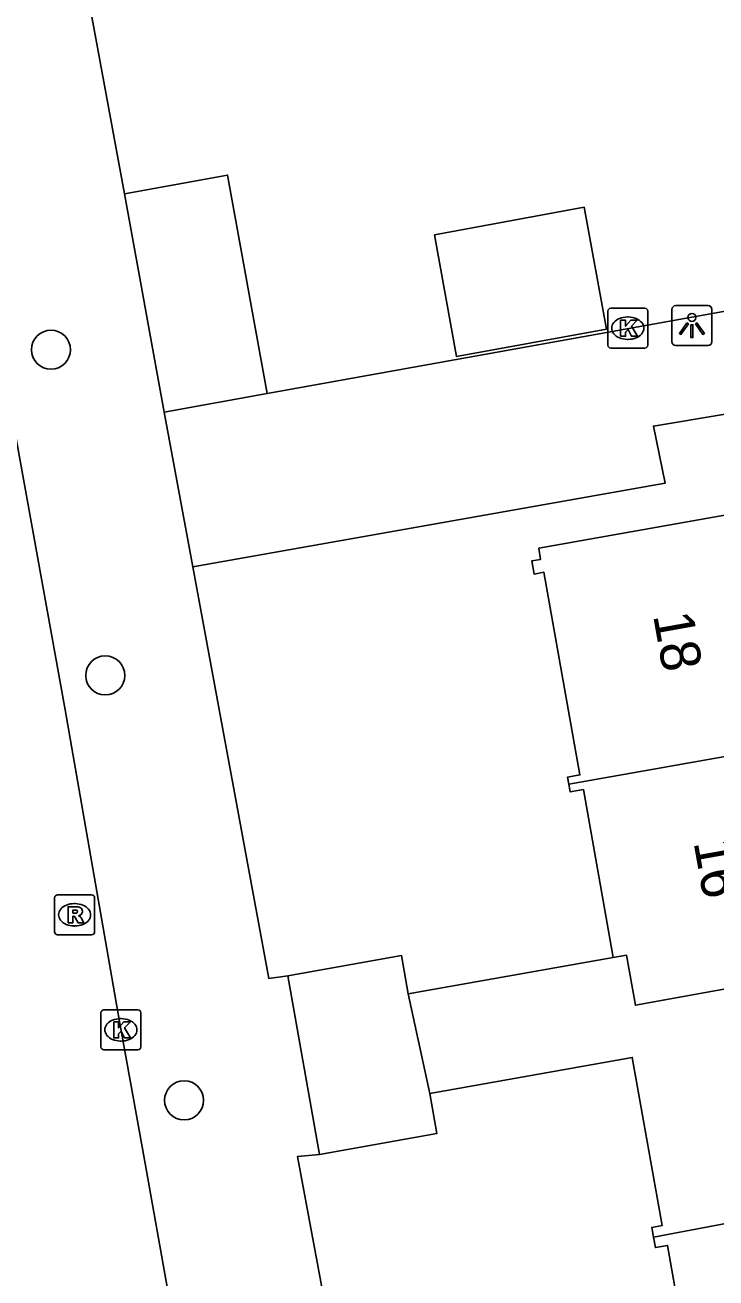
# Model space of a CAD drawing. Extents: x 157793 to 159380, y 380882 to 382313.
# Drawn here: x 158315.47 to 158332.75, y 381314.27 to 381345.58 of the extents above; entities that cross this region are included whole.
import ezdxf

# ---------------------------------------------------------------- set-up
doc = ezdxf.new("R2010")
doc.units = 0
for name, color, linetype in [('IMGEO_Boom', 7, 'Continuous'), ('IMGEO_Kolk', 7, 'Continuous'), ('IMGEO_Lichtpunt', 7, 'Continuous'), ('IMGEO_Pand', 7, 'Continuous'), ('IMGEO_Pand_nummerreeks', 7, 'Continuous'), ('IMGEO_Rijbaan_lokaal_open', 7, 'Continuous'), ('IMGEO_Rioolput', 7, 'Continuous'), ('IMGEO_Voetpad_open', 7, 'Continuous')]:
    doc.layers.add(name, color=color, linetype=linetype)

msp = doc.modelspace()

# ---------------------------------------------------------------- linework, layer by layer
at = {"layer": 'IMGEO_Boom'}
for centre in [(158316.118, 381337.467), (158317.476, 381329.327), (158319.448, 381318.709)]:
    msp.add_circle(centre, 0.489, dxfattribs=at)
at = {"layer": 'IMGEO_Kolk'}
for p, q in [((158330.047, 381337.579), (158330.047, 381338.431)), ((158330.122, 381338.505), (158330.974, 381338.505)), ((158331.048, 381338.431), (158331.048, 381337.579)), ((158330.535, 381338.285), (158330.56, 381338.285)), ((158330.974, 381337.505), (158330.122, 381337.505)), ((158330.558, 381337.725), (158330.533, 381337.725)), ((158317.366, 381320.044), (158317.366, 381320.896)), ((158317.441, 381320.97), (158318.293, 381320.97)), ((158318.367, 381320.896), (158318.367, 381320.044)), ((158317.854, 381320.75), (158317.879, 381320.75)), ((158318.293, 381319.97), (158317.441, 381319.97)), ((158317.877, 381320.19), (158317.852, 381320.19))]:
    msp.add_line(p, q, dxfattribs=at)
for points in [[(158330.047, 381337.579), (158330.047, 381338.431)], [(158330.122, 381338.505), (158330.974, 381338.505)], [(158331.048, 381338.431), (158331.048, 381337.579)], [(158330.368, 381338.205), (158330.491, 381338.205), (158330.491, 381338.054), (158330.621, 381338.205), (158330.785, 381338.205), (158330.639, 381338.054), (158330.792, 381337.805), (158330.64, 381337.805), (158330.555, 381337.969), (158330.491, 381337.902), (158330.491, 381337.805), (158330.368, 381337.805), (158330.368, 381338.205)], [(158330.974, 381337.505), (158330.122, 381337.505)], [(158317.366, 381320.044), (158317.366, 381320.896)], [(158317.441, 381320.97), (158318.293, 381320.97)], [(158318.367, 381320.896), (158318.367, 381320.044)], [(158317.687, 381320.67), (158317.81, 381320.67), (158317.81, 381320.519), (158317.94, 381320.67), (158318.104, 381320.67), (158317.958, 381320.519), (158318.111, 381320.27), (158317.959, 381320.27), (158317.874, 381320.434), (158317.81, 381320.367), (158317.81, 381320.27), (158317.687, 381320.27), (158317.687, 381320.67)], [(158318.293, 381319.97), (158317.441, 381319.97)]]:
    msp.add_lwpolyline(points, dxfattribs=at)
for centre, start, end in [((158330.124, 381338.429), 91.552, 178.448), ((158330.124, 381338.429), 91.552, 178.448), ((158330.972, 381338.429), 1.552, 88.448), ((158330.972, 381338.429), 1.552, 88.448), ((158330.124, 381337.581), 181.552, 268.448), ((158330.124, 381337.581), 181.552, 268.448), ((158330.972, 381337.581), 271.552, 358.448), ((158330.972, 381337.581), 271.552, 358.448), ((158317.443, 381320.894), 91.552, 178.448), ((158317.443, 381320.894), 91.552, 178.448), ((158318.291, 381320.894), 1.552, 88.448), ((158318.291, 381320.894), 1.552, 88.448), ((158317.443, 381320.046), 181.552, 268.448), ((158317.443, 381320.046), 181.552, 268.448), ((158318.291, 381320.046), 271.552, 358.448), ((158318.291, 381320.046), 271.552, 358.448)]:
    msp.add_arc(centre, 0.0765, start, end, dxfattribs=at)
for centre, major_axis, ratio, start_param, end_param in [((158330.534, 381338.005), (-0.387, 0.002), 0.722429, 4.712389, 7.853982), ((158330.559, 381338.005), (-0.39, 0.002), 0.717154, 1.570796, 4.712389), ((158317.853, 381320.47), (-0.387, 0.002), 0.722429, 4.712389, 7.853982), ((158317.878, 381320.47), (-0.39, 0.002), 0.717154, 1.570796, 4.712389)]:
    msp.add_ellipse(centre, major_axis=major_axis, ratio=ratio, start_param=start_param, end_param=end_param, dxfattribs=at)
at = {"layer": 'IMGEO_Lichtpunt'}
for p, q in [((158331.652, 381338.475), (158331.652, 381337.668)), ((158331.652, 381338.475), (158331.652, 381337.668)), ((158332.554, 381338.57), (158331.746, 381338.57)), ((158332.554, 381338.57), (158331.746, 381338.57)), ((158332.648, 381337.668), (158332.648, 381338.475)), ((158332.648, 381337.668), (158332.648, 381338.475)), ((158331.746, 381337.574), (158332.554, 381337.574)), ((158331.746, 381337.574), (158332.554, 381337.574))]:
    msp.add_line(p, q, dxfattribs=at)
for points in [[(158332.026, 381338.139), (158332.065, 381338.111), (158331.877, 381337.849), (158331.839, 381337.876), (158332.026, 381338.139)], [(158332.238, 381338.111), (158332.276, 381338.138), (158332.463, 381337.876), (158332.424, 381337.848), (158332.238, 381338.111)], [(158332.128, 381338.091), (158332.175, 381338.091), (158332.175, 381337.769), (158332.128, 381337.769), (158332.128, 381338.091)]]:
    msp.add_lwpolyline(points, dxfattribs=at)
msp.add_circle((158332.151, 381338.273), 0.0994, dxfattribs=at)
for centre, start, end in [((158331.746, 381338.475), 90, 180), ((158331.746, 381338.475), 90, 180), ((158332.554, 381338.475), 0, 90), ((158332.554, 381338.475), 0, 90), ((158331.746, 381337.668), 180, 270), ((158331.746, 381337.668), 180, 270), ((158332.554, 381337.668), 270, 0), ((158332.554, 381337.668), 270, 360)]:
    msp.add_arc(centre, 0.0946, start, end, dxfattribs=at)
at = {"layer": 'IMGEO_Pand'}
for points in [[(158317.956, 381341.359), (158320.534, 381341.829), (158321.53, 381336.373)], [(158318.952, 381335.902), (158317.956, 381341.359)], [(158325.708, 381340.34), (158329.46, 381341.025), (158330.015, 381337.98), (158326.264, 381337.295), (158325.708, 381340.34)], [(158321.53, 381336.373), (158318.952, 381335.902)], [(158329.072, 381326.609), (158329.041, 381326.788), (158329.349, 381326.842), (158328.449, 381331.904), (158328.201, 381331.86), (158328.143, 381332.187), (158328.367, 381332.226), (158328.318, 381332.504), (158338.468, 381334.307), (158338.802, 381334.265), (158338.863, 381333.92), (158338.554, 381333.865), (158339.473, 381328.69), (158339.824, 381328.753), (158339.866, 381328.517)], [(158339.866, 381328.517), (158329.072, 381326.609)], [(158330.182, 381322.281), (158329.436, 381326.476), (158329.106, 381326.418), (158329.072, 381326.609)], [(158330.182, 381322.281), (158330.513, 381322.34), (158330.737, 381321.084), (158340.873, 381322.919)], [(158322.044, 381321.821), (158324.887, 381322.327), (158325.057, 381321.37)], [(158325.057, 381321.37), (158330.182, 381322.281)], [(158322.836, 381317.359), (158322.044, 381321.821)], [(158325.057, 381321.37), (158325.593, 381318.879)], [(158325.593, 381318.879), (158330.659, 381319.78), (158331.405, 381315.58), (158331.148, 381315.534), (158331.191, 381315.291)], [(158322.836, 381317.359), (158325.771, 381317.881), (158325.593, 381318.879)], [(158341.894, 381317.314), (158331.191, 381315.291)], [(158331.191, 381315.291), (158331.238, 381315.028), (158331.539, 381315.081), (158332.236, 381311.161)]]:
    msp.add_lwpolyline(points, dxfattribs=at)
at = {"layer": 'IMGEO_Rijbaan_lokaal_open'}
msp.add_lwpolyline([(158314.742, 381338.017), (158316.475, 381328.47), (158317.829, 381320.679), (158318.433, 381317.367), (158319.757, 381309.931)], dxfattribs=at)
at = {"layer": 'IMGEO_Rioolput'}
for p, q in [((158316.208, 381322.919), (158316.208, 381323.771)), ((158316.283, 381323.845), (158317.135, 381323.845)), ((158317.209, 381323.771), (158317.209, 381322.919)), ((158316.696, 381323.625), (158316.721, 381323.625)), ((158317.135, 381322.845), (158316.283, 381322.845)), ((158316.719, 381323.065), (158316.694, 381323.065))]:
    msp.add_line(p, q, dxfattribs=at)
for points in [[(158316.208, 381322.919), (158316.208, 381323.771)], [(158316.283, 381323.845), (158317.135, 381323.845)], [(158317.209, 381323.771), (158317.209, 381322.919)], [(158316.797, 381323.543), (158316.545, 381323.545), (158316.545, 381323.145)], [(158316.723, 381323.464), (158316.669, 381323.464), (158316.669, 381323.383)], [(158316.545, 381323.145), (158316.669, 381323.145), (158316.669, 381323.307), (158316.68, 381323.307)], [(158316.669, 381323.383), (158316.721, 381323.383)], [(158316.727, 381323.278), (158316.798, 381323.145), (158316.938, 381323.145), (158316.873, 381323.271)], [(158317.135, 381322.845), (158316.283, 381322.845)]]:
    msp.add_lwpolyline(points, dxfattribs=at)
for centre, radius, start, end in [((158316.285, 381323.769), 0.0765, 91.552, 178.448), ((158316.285, 381323.769), 0.0765, 91.552, 178.448), ((158317.133, 381323.769), 0.0765, 1.552, 88.448), ((158317.133, 381323.769), 0.0765, 1.552, 88.448), ((158316.705, 381323.572), 0.19, 274.7715, 282.9687), ((158316.729, 381323.368), 0.0964, 77.0061, 93.1865), ((158316.743, 381323.425), 0.0378, 276.6634, 79.6772), ((158316.796, 381323.433), 0.109, 350.3612, 89.416), ((158316.794, 381323.433), 0.112, 277.5842, 350.9817), ((158316.679, 381323.254), 0.0533, 26.0293, 88.6989), ((158316.778, 381323.218), 0.108, 29.5134, 73.7905), ((158316.285, 381322.921), 0.0765, 181.552, 268.448), ((158316.285, 381322.921), 0.0765, 181.552, 268.448), ((158317.133, 381322.921), 0.0765, 271.552, 358.448), ((158317.133, 381322.921), 0.0765, 271.552, 358.448)]:
    msp.add_arc(centre, radius, start, end, dxfattribs=at)
for centre, major_axis, ratio, start_param, end_param in [((158316.695, 381323.345), (-0.387, 0.002), 0.722429, 4.712389, 7.853982), ((158316.72, 381323.345), (-0.39, 0.002), 0.717154, 1.570796, 4.712389)]:
    msp.add_ellipse(centre, major_axis=major_axis, ratio=ratio, start_param=start_param, end_param=end_param, dxfattribs=at)
at = {"layer": 'IMGEO_Voetpad_open'}
for points in [[(158314.726, 381367.306), (158315.791, 381361.097), (158314.336, 381360.831), (158314.484, 381360.147), (158317.956, 381341.359)], [(158321.53, 381336.373), (158340.925, 381339.857), (158342.613, 381342.587), (158352.087, 381344.339)], [(158341.449, 381337.273), (158331.19, 381335.559), (158331.481, 381334.13), (158319.664, 381332.039)], [(158318.952, 381335.902), (158319.664, 381332.039)], [(158319.664, 381332.039), (158321.564, 381321.754), (158322.044, 381321.821)], [(158324.049, 381310.615), (158323.544, 381310.549), (158322.287, 381317.305), (158322.836, 381317.359)]]:
    msp.add_lwpolyline(points, dxfattribs=at)

# ---------------------------------------------------------------- texts
at = {"layer": 'IMGEO_Pand_nummerreeks'}
for s, p in [('18', (158331.177, 381330.831)), ('16', (158332.19, 381325.16))]:
    msp.add_text(s, height=1, rotation=280.1259, dxfattribs=at).set_placement(p)

doc.saveas('drawing.dxf')
